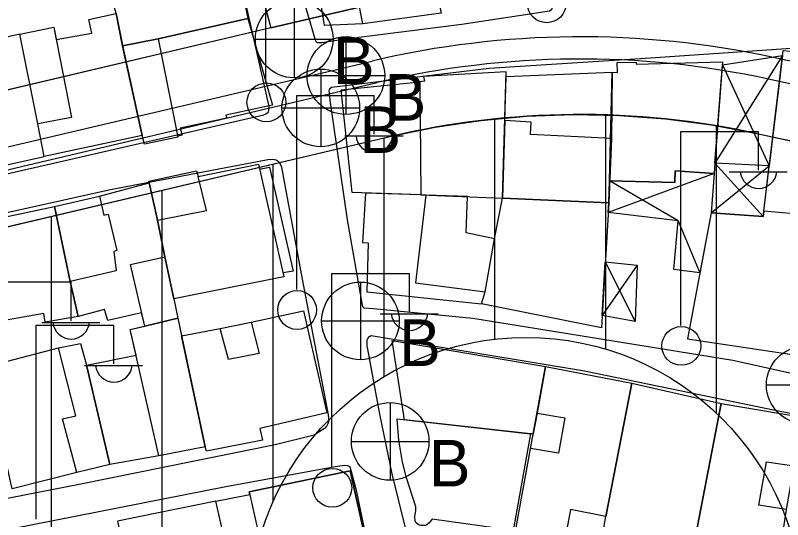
# Model space of a CAD drawing. Extents: x 417997 to 421451, y 4451742 to 4455216.
# Drawn here: x 419269.5 to 419338.7, y 4453384.8 to 4453430.2 of the extents above; entities that cross this region are included whole.
import ezdxf

# ---------------------------------------------------------------- set-up
doc = ezdxf.new("R2010")
doc.units = 0
for name, color, linetype in [('ADA', 7, 'Continuous'), ('ADAKENARI', 7, 'Continuous'), ('B_Mesken', 7, 'Continuous'), ('B_Sundurma', 7, 'Continuous'), ('B_Teras', 7, 'Continuous'), ('KALDIRIM', 7, 'Continuous'), ('PL_AYA_PARK_DINLENME', 7, 'Continuous'), ('PL_KON_MEV_350', 7, 'Continuous'), ('S_Elektrik_Diregi', 7, 'Continuous'), ('S_Rogar_Kapagi_Buski', 7, 'Continuous'), ('SM_DAIRE', 7, 'Continuous'), ('TR_ORTAYOGUNKONUT', 7, 'Continuous'), ('Yol_Sose', 7, 'Continuous')]:
    doc.layers.add(name, color=color, linetype=linetype)

msp = doc.modelspace()

# ---------------------------------------------------------------- linework, layer by layer
at = {"layer": 'ADA'}
msp.add_line((419287.54, 4453447.951), (419292.566, 4453429.103), dxfattribs=at)
msp.add_line((419287.54, 4453447.951), (419292.566, 4453429.103), dxfattribs=at)
at = {"layer": 'ADAKENARI'}
for p, q in [((419300.559, 4453430.985), (419292.566, 4453429.103)), ((419300.559, 4453430.985), (419292.566, 4453429.103)), ((419292.566, 4453429.103), (419227.938, 4453413.886)), ((419292.566, 4453429.103), (419227.938, 4453413.886)), ((419230.434, 4453402.145), (419303.31, 4453419.305)), ((419230.434, 4453402.145), (419303.31, 4453419.305)), ((419336.411, 4453419.594), (419378.05, 4453410.554)), ((419336.411, 4453419.594), (419378.05, 4453410.554))]:
    msp.add_line(p, q, dxfattribs=at)
msp.add_arc((419320.499, 4453346.301), 75, 77.75131, 103.24974, dxfattribs=at)
msp.add_arc((419320.499, 4453346.301), 75, 77.75131, 103.24974, dxfattribs=at)
at = {"layer": 'B_Mesken'}
for points in [[(419278.634, 4453430.399), (419276.104, 4453439.332), (419286.989, 4453441.419), (419288.488, 4453435.772), (419289.275, 4453435.873), (419290.508, 4453429.959), (419282.404, 4453428.12), (419279.206, 4453427.476)], [(419296.153, 4453437.085), (419299.272, 4453437.592), (419306.294, 4453438.285), (419307.944, 4453430.447), (419300.865, 4453429.483), (419297.418, 4453429.327)], [(419271.561, 4453420.467), (419269.929, 4453428.527), (419272.994, 4453429.169), (419273.212, 4453428.052), (419276.432, 4453428.628), (419276.165, 4453429.865), (419278.634, 4453430.399), (419279.189, 4453427.553), (419280.977, 4453419.398), (419272.141, 4453417.524)], [(419282.404, 4453428.12), (419290.508, 4453429.959), (419292.717, 4453422.153), (419288.516, 4453421.249), (419288.595, 4453420.978), (419284.395, 4453420.073), (419284.579, 4453419.45), (419284.184, 4453419.337), (419284.199, 4453419.265), (419281.163, 4453418.619), (419280.977, 4453419.398), (419279.206, 4453427.476)], [(419269.929, 4453428.527), (419261.019, 4453426.528), (419261.131, 4453425.455), (419263.054, 4453415.492), (419272.141, 4453417.524), (419271.561, 4453420.467)], [(419338.776, 4453427.056), (419343.627, 4453426.641), (419343.68, 4453427.141), (419348.997, 4453426.536), (419348.97, 4453426.276), (419353.038, 4453425.637), (419351.324, 4453414.935), (419350.753, 4453411.368), (419341.684, 4453412.511), (419341.935, 4453415.043), (419342.327, 4453415.001), (419342.531, 4453417.268), (419340.366, 4453417.519), (419339.754, 4453412.331), (419337.026, 4453412.596)], [(419323.351, 4453425.101), (419323.839, 4453425.097), (419323.819, 4453425.991), (419325.53, 4453426.002), (419325.529, 4453425.839), (419333.322, 4453426.033), (419332.633, 4453416.923), (419332.559, 4453415.974), (419329.032, 4453416.226), (419329.023, 4453415.168), (419323.128, 4453415.325)], [(419306.093, 4453414.06), (419313.472, 4453413.769), (419313.808, 4453425.148), (419306.343, 4453424.735), (419306.421, 4453424.3), (419306.013, 4453424.25)], [(419313.796, 4453424.737), (419323.351, 4453425.101), (419323.284, 4453419.145), (419323.047, 4453413.348), (419313.472, 4453413.769), (419313.678, 4453420.759)], [(419306.013, 4453424.25), (419306.093, 4453414.06), (419299.908, 4453414.257), (419298.925, 4453423.535)], [(419282.338, 4453411.773), (419281.554, 4453415.292), (419285.853, 4453416.226), (419286.026, 4453415.699), (419291.457, 4453416.807), (419291.557, 4453416.366), (419292.458, 4453416.547), (419294.586, 4453407.19), (419293.67, 4453407.014), (419293.746, 4453406.678), (419283.81, 4453404.675), (419283.026, 4453408.457), (419282.338, 4453411.773)], [(419275.194, 4453403.091), (419274.479, 4453406.259), (419273.061, 4453412.994), (419277.119, 4453413.936), (419281.589, 4453415.135), (419282.338, 4453411.773), (419283.026, 4453408.457), (419283.81, 4453404.675), (419284.174, 4453402.942), (419281.196, 4453402.232), (419280.921, 4453403.435), (419277.859, 4453402.722), (419277.576, 4453403.734)], [(419301.1, 4453414.219), (419300.846, 4453409.75), (419301.362, 4453409.745), (419301.217, 4453405.302), (419311.574, 4453404.222), (419311.906, 4453405.316), (419312.759, 4453410.077), (419310.185, 4453410.618), (419310.301, 4453413.894), (419306.55, 4453414.042), (419306.093, 4453414.06)], [(419313.472, 4453413.769), (419323.047, 4453413.348), (419322.386, 4453402.08), (419311.574, 4453404.222), (419311.906, 4453405.316), (419312.759, 4453410.077), (419313.472, 4453413.769)], [(419263.796, 4453411.049), (419273.061, 4453412.994), (419274.479, 4453406.259), (419275.194, 4453403.091), (419272.232, 4453402.578), (419272.102, 4453403.366), (419265.969, 4453402.275)], [(419332.283, 4453412.45), (419330.148, 4453401.079), (419339.608, 4453399.667), (419340.399, 4453403.928), (419341.512, 4453410.875), (419341.599, 4453412.057), (419339.754, 4453412.331), (419337.026, 4453412.596), (419336.97, 4453412.1)], [(419290.812, 4453402.59), (419295.516, 4453403.59), (419297.622, 4453394.417), (419291.575, 4453392.989), (419291.827, 4453391.938), (419286.755, 4453390.942), (419286.646, 4453391.345), (419284.511, 4453401.362), (419288.014, 4453401.999)], [(419282.479, 4453390.52), (419278.051, 4453389.737), (419275.96, 4453398.691), (419280.415, 4453399.616), (419279.892, 4453401.921), (419281.196, 4453402.232), (419284.174, 4453402.942), (419284.174, 4453402.942), (419284.511, 4453401.362), (419286.646, 4453391.345)], [(419275.067, 4453389.036), (419269.227, 4453387.571), (419269.082, 4453388.212), (419266.832, 4453398.542), (419273.428, 4453400.278), (419275.419, 4453400.663), (419275.96, 4453398.691), (419278.051, 4453389.737), (419275.067, 4453389.036)], [(419304.614, 4453393.782), (419303.512, 4453400.923), (419317.349, 4453398.577), (419316.589, 4453394.391), (419316.246, 4453392.5), (419315.988, 4453392.525)], [(419322.779, 4453385.063), (419319.614, 4453385.689), (419319.079, 4453382.946), (419314.654, 4453383.736), (419317.349, 4453398.577), (419325.136, 4453397.07)], [(419330.837, 4453383.109), (419328.611, 4453383.621), (419328.155, 4453381.099), (419322.262, 4453382.165), (419322.779, 4453385.063), (419325.136, 4453397.07), (419333.2, 4453395.249)], [(419333.2, 4453395.249), (419340.506, 4453394.008), (419339.755, 4453389.626), (419339.049, 4453385.708), (419338.216, 4453380.127), (419330.563, 4453381.702)], [(419303.968, 4453393.853), (419315.988, 4453392.525), (419314.432, 4453383.815), (419307.122, 4453384.833), (419306.868, 4453384.483), (419306.654, 4453384.307), (419306.531, 4453384.252), (419306.257, 4453384.239), (419306.089, 4453384.247), (419305.893, 4453384.302), (419305.66, 4453384.537), (419305.598, 4453384.674), (419305.57, 4453385.031), (419305.589, 4453385.285), (419305.662, 4453385.585), (419305.648, 4453385.932), (419304.798, 4453388.54), (419304.46, 4453389.972), (419304.114, 4453391.951)], [(419288.359, 4453383.149), (419287.624, 4453386.444), (419290.671, 4453387.035), (419290.616, 4453387.275), (419299.733, 4453389.174), (419301.407, 4453381.677), (419302.371, 4453377.301), (419302.564, 4453377.335), (419303.29, 4453374.283), (419290.85, 4453371.936), (419290.137, 4453375.161), (419290.84, 4453375.284), (419290.025, 4453379.708), (419289.015, 4453379.537)], [(419278.75, 4453384.652), (419281.075, 4453373.825), (419281.574, 4453371.702), (419286.152, 4453372.866), (419285.73, 4453374.727), (419290.049, 4453375.623), (419290.137, 4453375.161), (419290.84, 4453375.284), (419290.025, 4453379.708), (419289.015, 4453379.537), (419288.359, 4453383.149), (419287.624, 4453386.444)]]:
    msp.add_lwpolyline(points, close=True, dxfattribs=at)
at = {"layer": 'B_Sundurma'}
for p, q in [((419338.722, 4453426.612), (419332.633, 4453416.923)), ((419333.304, 4453425.787), (419337.518, 4453416.658)), ((419332.283, 4453412.45), (419337.518, 4453416.658)), ((419336.97, 4453412.1), (419332.633, 4453416.923)), ((419332.559, 4453415.974), (419322.995, 4453412.454)), ((419329.316, 4453411.728), (419323.128, 4453415.325)), ((419329.316, 4453411.728), (419331.266, 4453407.031)), ((419325.619, 4453407.729), (419322.45, 4453403.176)), ((419322.735, 4453408.03), (419325.442, 4453402.645))]:
    msp.add_line(p, q, dxfattribs=at)
for points in [[(419333.304, 4453425.787), (419338.722, 4453426.612), (419337.518, 4453416.658), (419332.633, 4453416.923)], [(419332.563, 4453416.025), (419332.283, 4453412.45), (419336.97, 4453412.1), (419337.026, 4453412.596), (419337.518, 4453416.658), (419332.633, 4453416.923)], [(419329.023, 4453415.168), (419329.032, 4453416.226), (419332.559, 4453415.974), (419332.283, 4453412.45), (419331.266, 4453407.031), (419328.926, 4453407.327), (419329.316, 4453411.728), (419322.995, 4453412.454), (419323.047, 4453413.348), (419323.128, 4453415.325)], [(419322.735, 4453408.03), (419325.619, 4453407.729), (419325.442, 4453402.645), (419322.45, 4453403.176)]]:
    msp.add_lwpolyline(points, close=True, dxfattribs=at)
at = {"layer": 'B_Teras'}
for points in [[(419306.294, 4453438.285), (419307.944, 4453430.447), (419300.865, 4453429.483), (419299.272, 4453437.592)], [(419271.561, 4453420.467), (419269.929, 4453428.527), (419272.994, 4453429.169), (419274.58, 4453421.03)], [(419279.206, 4453427.476), (419282.404, 4453428.12), (419284.199, 4453419.265), (419281.163, 4453418.619), (419280.977, 4453419.398)], [(419323.047, 4453413.348), (419323.284, 4453419.145), (419315.987, 4453419.489), (419316.051, 4453420.599), (419313.678, 4453420.759), (419313.472, 4453413.769)], [(419282.338, 4453411.773), (419286.758, 4453412.635), (419286.026, 4453415.699), (419291.457, 4453416.807), (419293.746, 4453406.678), (419283.81, 4453404.675)], [(419274.479, 4453406.259), (419273.061, 4453412.994), (419277.119, 4453413.936), (419277.503, 4453412.22), (419277.906, 4453412.31), (419278.676, 4453409.038), (419278.41, 4453408.943), (419278.628, 4453407.208)], [(419306.55, 4453414.042), (419305.617, 4453406.138), (419311.906, 4453405.316), (419312.759, 4453410.077), (419310.185, 4453410.618), (419310.301, 4453413.894)], [(419283.026, 4453408.457), (419283.81, 4453404.675), (419284.174, 4453402.942), (419281.196, 4453402.232), (419279.925, 4453407.783)], [(419282.479, 4453390.52), (419279.892, 4453401.921), (419284.174, 4453402.942), (419286.646, 4453391.345)], [(419288.757, 4453399.206), (419288.014, 4453401.999), (419290.812, 4453402.59), (419291.511, 4453399.755)], [(419275.96, 4453398.691), (419278.051, 4453389.737), (419275.067, 4453389.036), (419273.774, 4453393.874), (419274.985, 4453394.124), (419273.428, 4453400.278), (419275.419, 4453400.663)], [(419318.519, 4453390.776), (419316.007, 4453391.186), (419316.589, 4453394.391), (419319.097, 4453393.97)], [(419336.597, 4453386.079), (419337.275, 4453389.994), (419339.755, 4453389.626), (419339.049, 4453385.708)], [(419292.633, 4453380.15), (419301.407, 4453381.677), (419299.733, 4453389.174), (419290.616, 4453387.275), (419291.444, 4453383.68), (419288.359, 4453383.149), (419289.015, 4453379.537)]]:
    msp.add_lwpolyline(points, close=True, dxfattribs=at)
at = {"layer": 'KALDIRIM'}
for p, q in [((419233.299, 4453410.011), (419301.705, 4453426.119)), ((419233.299, 4453410.011), (419301.705, 4453426.119)), ((419379.535, 4453417.395), (419337.896, 4453426.435)), ((419379.535, 4453417.395), (419337.896, 4453426.435)), ((419232.867, 4453407.855), (419302.164, 4453424.172)), ((419232.867, 4453407.855), (419302.164, 4453424.172)), ((419379.111, 4453415.441), (419337.472, 4453424.48)), ((419379.111, 4453415.441), (419337.472, 4453424.48))]:
    msp.add_line(p, q, dxfattribs=at)
for radius in [82, 82, 80, 80]:
    msp.add_arc((419320.499, 4453346.301), radius, 77.75131, 103.24974, dxfattribs=at)
at = {"layer": 'PL_AYA_PARK_DINLENME'}
msp.add_lwpolyline([(419292.566, 4453429.103), (419227.938, 4453413.886), (419216.125, 4453421.375), (419213.789, 4453432.361), (419287.54, 4453447.951)], close=True, dxfattribs=at)
msp.add_lwpolyline([(419292.566, 4453429.103), (419227.938, 4453413.886), (419216.125, 4453421.375), (419213.789, 4453432.361), (419287.54, 4453447.951)], close=True, dxfattribs=at)
at = {"layer": 'PL_KON_MEV_350'}
for points in [[(419586.562, 4453553.652), (419583.717, 4453575.377), (419568.462, 4453573.979), (419500.569, 4453566.028), (419503.723, 4453528.997), (419507.147, 4453488.81), (419478.456, 4453483.944), (419464.319, 4453518.988), (419404.774, 4453503.862), (419398.114, 4453502.17), (419373.133, 4453497.59), (419368.973, 4453519.655), (419299.997, 4453506.67), (419202.368, 4453486.526), (419207.202, 4453463.346), (419208.327, 4453458.055), (419213.789, 4453432.361), (419287.54, 4453447.951), (419292.566, 4453429.103), (419300.559, 4453430.985)], [(419586.562, 4453553.652), (419583.717, 4453575.377), (419568.462, 4453573.979), (419500.569, 4453566.028), (419503.723, 4453528.997), (419507.147, 4453488.81), (419478.456, 4453483.944), (419464.319, 4453518.988), (419404.774, 4453503.862), (419398.114, 4453502.17), (419373.133, 4453497.59), (419368.973, 4453519.655), (419299.997, 4453506.67), (419202.368, 4453486.526), (419207.202, 4453463.346), (419208.327, 4453458.055), (419213.789, 4453432.361), (419287.54, 4453447.951), (419292.566, 4453429.103), (419300.559, 4453430.985)], [(419237.032, 4453323.032), (419222.78, 4453390.072), (419230.434, 4453402.145), (419303.31, 4453419.305), (419307.395, 4453420.148), (419311.521, 4453420.762), (419315.675, 4453421.146), (419319.844, 4453421.299), (419324.015, 4453421.219), (419328.175, 4453420.908), (419332.311, 4453420.365), (419336.411, 4453419.594), (419378.05, 4453410.554)]]:
    msp.add_lwpolyline(points, dxfattribs=at)
at = {"layer": 'S_Elektrik_Diregi'}
for p, q in [((419292.132, 4453424.226), (419292.132, 4453441.726)), ((419294.907, 4453405.513), (419294.907, 4453423.013)), ((419294.907, 4453423.013), (419301.907, 4453423.013)), ((419301.907, 4453419.513), (419301.907, 4453423.013)), ((419299.247, 4453419.373), (419304.497, 4453419.373)), ((419329.561, 4453402.275), (419329.561, 4453419.775)), ((419329.561, 4453419.775), (419336.561, 4453419.775)), ((419336.561, 4453416.275), (419336.561, 4453419.775)), ((419333.901, 4453416.135), (419339.151, 4453416.135)), ((419298.079, 4453389.48), (419298.079, 4453406.98)), ((419298.079, 4453406.98), (419305.079, 4453406.98)), ((419305.079, 4453403.48), (419305.079, 4453406.98)), ((419267.565, 4453406.203), (419274.565, 4453406.203)), ((419274.565, 4453402.703), (419274.565, 4453406.203)), ((419302.419, 4453403.34), (419307.669, 4453403.34)), ((419271.905, 4453402.563), (419277.155, 4453402.563)), ((419271.42, 4453384.823), (419271.42, 4453402.323)), ((419271.42, 4453402.323), (419278.42, 4453402.323)), ((419278.42, 4453398.823), (419278.42, 4453402.323)), ((419275.76, 4453398.683), (419281.01, 4453398.683))]:
    msp.add_line(p, q, dxfattribs=at)
for centre in [(419317.458, 4453431.321), (419292.168, 4453422.39), (419294.943, 4453403.678), (419329.597, 4453400.44), (419298.115, 4453387.644)]:
    msp.add_circle(centre, 1.75, dxfattribs=at)
for centre in [(419301.907, 4453419.526), (419336.562, 4453416.288), (419305.08, 4453403.493), (419274.566, 4453402.716), (419278.421, 4453398.836)]:
    msp.add_arc(centre, 1.658, 184.83843, 355.14641, dxfattribs=at)
at = {"layer": 'S_Rogar_Kapagi_Buski'}
for p, q in [((419294.684, 4453431.603), (419294.684, 4453424.603)), ((419299.344, 4453428.303), (419299.344, 4453421.303)), ((419291.184, 4453428.103), (419298.184, 4453428.103)), ((419297.074, 4453425.393), (419297.074, 4453418.393)), ((419295.844, 4453424.803), (419302.844, 4453424.803)), ((419293.574, 4453421.893), (419300.574, 4453421.893)), ((419300.654, 4453406.193), (419300.654, 4453399.193)), ((419297.154, 4453402.693), (419304.154, 4453402.693)), ((419337.274, 4453396.923), (419344.274, 4453396.923)), ((419303.334, 4453395.334), (419303.334, 4453388.334)), ((419299.834, 4453391.834), (419306.834, 4453391.834))]:
    msp.add_line(p, q, dxfattribs=at)
for centre in [(419294.684, 4453428.103), (419299.344, 4453424.803), (419297.074, 4453421.893), (419300.654, 4453402.693), (419340.774, 4453396.923), (419303.334, 4453391.834)]:
    msp.add_circle(centre, 3.5, dxfattribs=at)
at = {"layer": 'SM_DAIRE'}
msp.add_circle((419315.597, 4453376.202), 25, dxfattribs=at)
msp.add_circle((419315.597, 4453376.202), 25, dxfattribs=at)
at = {"layer": 'TR_ORTAYOGUNKONUT'}
for p, q in [((419322.78, 4453400.148), (419322.78, 4453421.243)), ((419322.78, 4453400.148), (419322.78, 4453421.243)), ((419312.78, 4453401.043), (419312.78, 4453420.878)), ((419312.78, 4453401.043), (419312.78, 4453420.878)), ((419332.78, 4453394.362), (419332.78, 4453420.277)), ((419332.78, 4453394.362), (419332.78, 4453420.277)), ((419302.78, 4453397.666), (419302.78, 4453419.18)), ((419302.78, 4453397.666), (419302.78, 4453419.18)), ((419292.78, 4453386.418), (419292.78, 4453416.825)), ((419292.78, 4453386.418), (419292.78, 4453416.825)), ((419282.78, 4453234.403), (419282.78, 4453414.471)), ((419282.78, 4453234.403), (419282.78, 4453414.471)), ((419272.78, 4453236.036), (419272.78, 4453412.116)), ((419272.78, 4453236.036), (419272.78, 4453412.116))]:
    msp.add_line(p, q, dxfattribs=at)
msp.add_lwpolyline([(419586.562, 4453553.652), (419583.717, 4453575.377), (419568.462, 4453573.979), (419500.569, 4453566.028), (419503.723, 4453528.997), (419507.147, 4453488.81), (419478.456, 4453483.944), (419464.319, 4453518.988), (419404.774, 4453503.862), (419398.114, 4453502.17), (419373.133, 4453497.59), (419368.973, 4453519.655), (419299.997, 4453506.67), (419202.368, 4453486.526), (419207.202, 4453463.346), (419208.327, 4453458.055), (419213.789, 4453432.361), (419287.54, 4453447.951), (419292.566, 4453429.103), (419300.559, 4453430.985)], dxfattribs=at)
msp.add_lwpolyline([(419586.562, 4453553.652), (419583.717, 4453575.377), (419568.462, 4453573.979), (419500.569, 4453566.028), (419503.723, 4453528.997), (419507.147, 4453488.81), (419478.456, 4453483.944), (419464.319, 4453518.988), (419404.774, 4453503.862), (419398.114, 4453502.17), (419373.133, 4453497.59), (419368.973, 4453519.655), (419299.997, 4453506.67), (419202.368, 4453486.526), (419207.202, 4453463.346), (419208.327, 4453458.055), (419213.789, 4453432.361), (419287.54, 4453447.951), (419292.566, 4453429.103), (419300.559, 4453430.985)], dxfattribs=at)
at = {"layer": 'Yol_Sose'}
for points in [[(419316.834, 4453437.183), (419317.669, 4453432.606), (419317.898, 4453431.495), (419317.944, 4453431.138), (419317.942, 4453430.935), (419317.905, 4453430.809), (419317.823, 4453430.696), (419317.715, 4453430.612), (419309.79, 4453429.401), (419299.11, 4453428.051), (419297.182, 4453427.764), (419296.817, 4453427.749), (419296.681, 4453427.833), (419296.587, 4453427.996), (419294.158, 4453436.322), (419293.014, 4453440.406), (419291.399, 4453445.509), (419289.971, 4453449.614), (419288.781, 4453453.104), (419287.47, 4453457.536), (419284.523, 4453470.305), (419281.214, 4453481.194)], [(419216.502, 4453413.742), (419218.671, 4453405.449), (419218.873, 4453404.787), (419219.032, 4453404.638), (419219.298, 4453404.504), (419219.642, 4453404.442), (419236.541, 4453408.451), (419260.303, 4453414.037), (419275.847, 4453417.578), (419291.936, 4453421.277), (419292.136, 4453421.364), (419292.321, 4453421.498), (419292.347, 4453421.546), (419292.395, 4453421.69), (419292.436, 4453421.921), (419292.433, 4453422.008), (419289.956, 4453432.95)], [(419348.608, 4453395.937), (419334.248, 4453399.13), (419310.788, 4453402.903), (419301.797, 4453403.772), (419300.991, 4453403.844), (419300.863, 4453403.964), (419300.85, 4453404.098), (419299.502, 4453411.812), (419297.928, 4453422.588), (419297.852, 4453423.226), (419297.838, 4453423.457), (419297.891, 4453423.609), (419297.901, 4453423.627), (419298.053, 4453423.749), (419312.277, 4453425.472), (419326.804, 4453426.409), (419339.511, 4453427.265)], [(419221.796, 4453386.285), (419219.224, 4453399.339), (419219.071, 4453400.108), (419219.059, 4453400.311), (419219.077, 4453400.489), (419219.09, 4453400.53), (419219.141, 4453400.659), (419219.141, 4453400.659), (419219.337, 4453400.82), (419219.381, 4453400.849), (419225.782, 4453402.773), (419237.66, 4453405.754), (419260.455, 4453410.647), (419278.124, 4453414.553), (419292.311, 4453417.235), (419292.755, 4453417.267), (419293.045, 4453417.209), (419293.224, 4453417.095), (419293.327, 4453416.991), (419293.474, 4453416.742), (419293.524, 4453416.555), (419295.396, 4453406.463), (419297.518, 4453395.481)], [(419354.159, 4453359.586), (419338.286, 4453362.452), (419317.892, 4453366.476), (419308.515, 4453367.947), (419308.362, 4453368.045), (419308.251, 4453368.209), (419305.963, 4453379.065), (419303.51, 4453388.898), (419302.4, 4453394.296), (419301.307, 4453400.155), (419301.276, 4453400.419), (419301.248, 4453400.833), (419301.269, 4453400.992), (419301.311, 4453401.117), (419301.475, 4453401.289), (419301.629, 4453401.383), (419320.854, 4453398.19), (419338.059, 4453394.661), (419350.02, 4453392.308)], [(419297.518, 4453395.481), (419297.744, 4453394.224), (419297.766, 4453393.966), (419297.762, 4453393.603), (419297.701, 4453393.405), (419297.61, 4453393.242), (419297.422, 4453393.003), (419296.489, 4453392.408), (419292.958, 4453391.523), (419275.432, 4453387.992), (419258.614, 4453384.705), (419238.918, 4453380.398), (419224.623, 4453377.563), (419224.399, 4453377.57), (419224.312, 4453377.581), (419224.307, 4453377.581), (419224.097, 4453377.711), (419221.796, 4453386.285)], [(419227.984, 4453356.742), (419224.822, 4453371.654), (419224.451, 4453373.601), (419224.464, 4453373.779), (419224.534, 4453373.908), (419224.605, 4453373.99), (419252.286, 4453380.598), (419267.419, 4453383.625), (419288.515, 4453387.781), (419298.375, 4453389.58), (419299.226, 4453389.702), (419299.472, 4453389.671), (419299.624, 4453389.609), (419299.721, 4453389.437), (419299.799, 4453389.252), (419300.244, 4453387.543), (419303.016, 4453374.341), (419303.858, 4453369.79)]]:
    msp.add_lwpolyline(points, dxfattribs=at)

# ---------------------------------------------------------------- texts
at = {"layer": 'S_Rogar_Kapagi_Buski'}
for p in [(419298.184, 4453424.039), (419302.844, 4453420.739), (419300.574, 4453417.829), (419304.154, 4453398.629), (419306.834, 4453387.77)]:
    msp.add_text('B', height=4.2, dxfattribs=at).set_placement(p)

doc.saveas('drawing.dxf')
